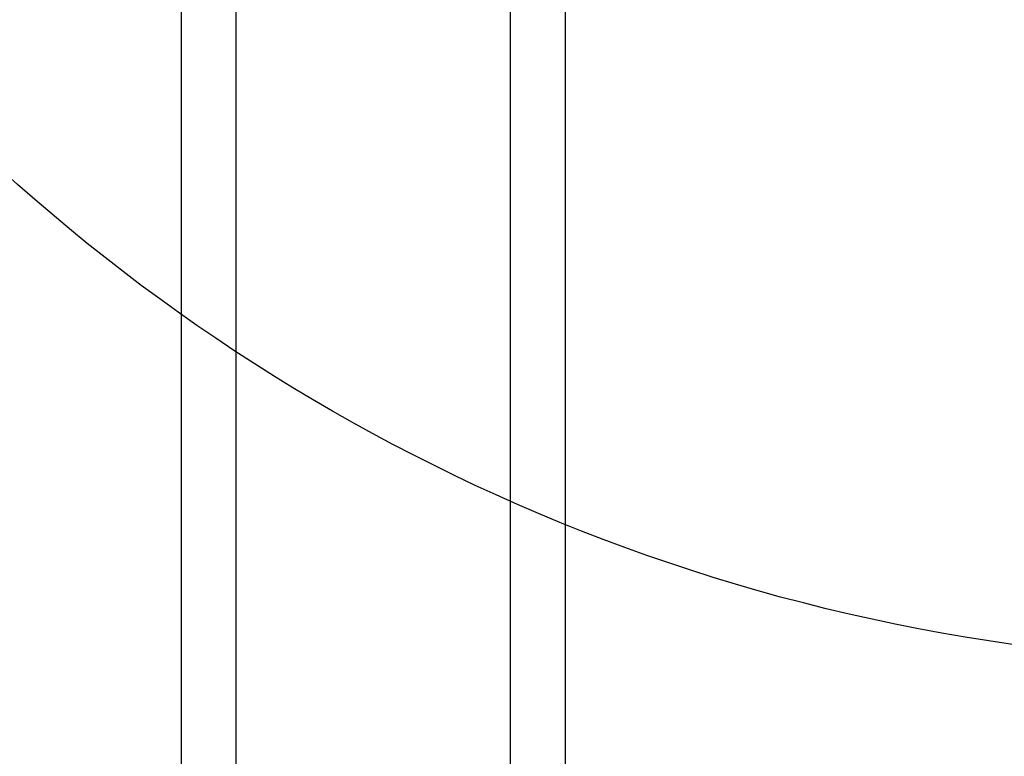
# Model space of a CAD drawing. Extents: x -169 to 7270, y -140 to 2984.
# Tile 641 of 656: x 6504 to 6522, y 1281 to 1294. Entities that reach past the tile are written whole.
import ezdxf

# ---------------------------------------------------------------- set-up
doc = ezdxf.new("R2010")
doc.units = 0
doc.header["$MEASUREMENT"] = 0
doc.layers.add('TANK-SLOPE', color=3, linetype='CONTINUOUS')
doc.layers.add('TANK-UST-RIB', color=7, linetype='CONTINUOUS')

msp = doc.modelspace()

# ---------------------------------------------------------------- linework, layer by layer
at = {"layer": 'TANK-SLOPE'}
msp.add_circle((6526.95183, 1317.00983), 34.63902, dxfattribs=at)
at = {"layer": 'TANK-UST-RIB'}
for p, q in [((6506.95183, 1306.4106), (6506.95183, 1256.01839)), ((6507.95183, 1304.70883), (6507.95183, 1254.01839)), ((6512.95183, 1299.22723), (6512.95183, 1254.01839)), ((6513.95183, 1298.48396), (6513.95183, 1256.01839))]:
    msp.add_line(p, q, dxfattribs=at)

doc.saveas('drawing.dxf')
